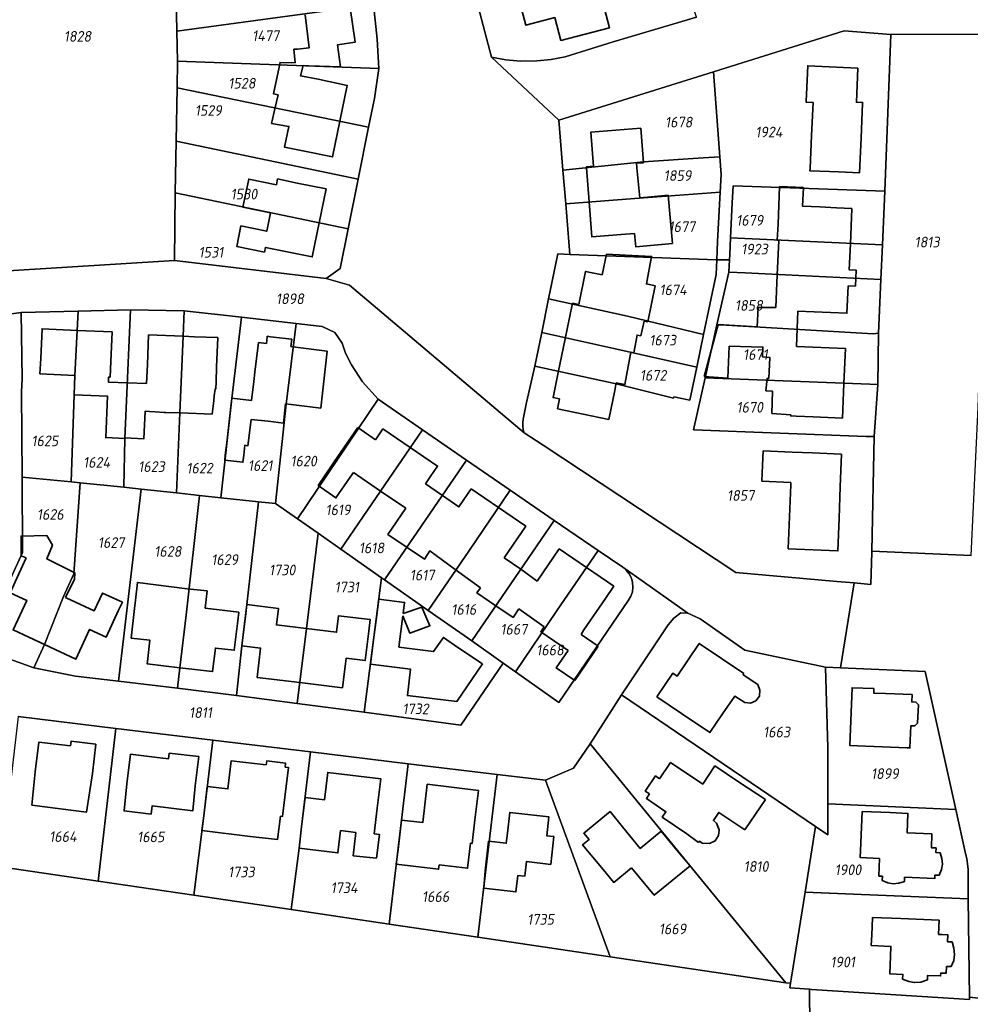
# Model space of a CAD drawing. Extents: x 177930 to 190767, y 381068 to 392034.
# Tile 285 of 318: x 181922 to 182082, y 390168 to 390335. Entities that reach past the tile are written whole.
import ezdxf
from ezdxf.enums import TextEntityAlignment as Align

# ---------------------------------------------------------------- set-up
doc = ezdxf.new("R2010")
doc.units = 0
for name, color, linetype, lineweight in [('B-XX-KG-GRENS_PERCEEL-GV', 150, 'Continuous', 25), ('B-XX-KG-GRENS_PERCEEL-S', 150, 'Continuous', 25), ('B-XX-OG-BEBOUWING-G', 7, 'Continuous', 35)]:
    doc.layers.add(name, color=color, linetype=linetype, lineweight=lineweight)
doc.styles.add('NLCS-ISO', font='NLCS-ISO.ttf', dxfattribs={"height": 1.8})

# ---------------------------------------------------------------- blocks, each defined once
blk = doc.blocks.new('SKG-PERCEELNUMMER-SO')
at = {"layer": 'DefPoints'}
blk.add_point((0, 0), dxfattribs=at)
at = {"style": 'NLCS-ISO', "oblique": 10, "flags": 1}
blk.add_attdef('GEMEENTECODE', text='', height=1.8, dxfattribs=at).set_placement((-0.5, 2.55), align=Align.MIDDLE_RIGHT)
blk.add_attdef('SECTIE', text='', height=1.8, dxfattribs=at).set_placement((0.5, 2.5), align=Align.MIDDLE_LEFT)
at = {"style": 'NLCS-ISO', "oblique": 10}
blk.add_attdef('PERCEELNUMMER', text='', height=1.8, dxfattribs=at).set_placement((0, 0), align=Align.MIDDLE_CENTER)

msp = doc.modelspace()

# ---------------------------------------------------------------- linework, layer by layer
at = {"layer": 'B-XX-KG-GRENS_PERCEEL-GV'}
for points in [[(181948.075, 390305.275), (181948.243, 390314.034), (181948.409, 390323.018), (181948.442, 390327.533), (181948.369, 390332.573), (181948.163, 390341.304), (181947.915, 390341.273), (181947.205, 390350.104), (181946.517, 390358.496), (181945.8, 390367.248), (181945.344, 390372.603), (181925.454, 390373.407), (181926.437, 390396.357), (181928.715, 390398.321), (181912.57, 390399.254), (181915.236, 390378.847), (181916.583, 390368.938), (181917.931, 390359.018), (181919.258, 390349.099), (181920.585, 390339.187), (181914.105, 390338.32), (181915.93, 390322.754), (181918.975, 390292.056), (181947.932, 390293.871)], [(182032.056, 390346.596), (182005.66, 390339.56), (181998.891, 390337.786), (182001.438, 390328.167), (182003.888, 390327.729), (182006.327, 390327.502), (182009.119, 390327.56), (182011.514, 390327.791), (182013.891, 390328.277), (182021.976, 390330.757), (182036.051, 390334.952)], [(181980.409, 390345.744), (181948.163, 390341.304), (181948.369, 390332.573), (181981.549, 390337.108)], [(181981.549, 390337.108), (181948.369, 390332.573), (181948.442, 390327.533), (181982.44, 390326.29), (181982.166, 390331.211)], [(182041.613, 390294.002), (182041.659, 390294.918), (182041.799, 390297.711), (182042.094, 390303.627), (182042.232, 390306.472), (182067.807, 390305.553), (182068.867, 390332.024), (182060.992, 390332.639), (182038.894, 390325.733), (182039.765, 390314.389), (182039.982, 390311.396), (182040.2, 390308.383), (182040.037, 390305.416), (182039.579, 390297.109), (182039.463, 390294.013)], [(182067.446, 390296.55), (182067.171, 390290.676), (182066.747, 390281.611), (182066.643, 390272.967), (182066.055, 390264.164), (182065.654, 390244.813), (182082.409, 390244.078), (182083.571, 390269.084), (182083.995, 390280.657), (182084.328, 390289.896), (182084.685, 390299.536), (182085.114, 390309.779), (182085.611, 390321.479), (182086.014, 390332.074), (182068.867, 390332.024), (182067.807, 390305.553)], [(181980.688, 390316.378), (181981.699, 390321.208), (181982.44, 390326.29), (181948.442, 390327.533), (181948.409, 390323.018)], [(182012.815, 390317.584), (182013.512, 390309.099), (182027.108, 390310.535), (182037.202, 390311.186), (182039.982, 390311.396), (182039.765, 390314.389), (182038.894, 390325.733)], [(181978.968, 390307.579), (181980.688, 390316.378), (181948.409, 390323.018), (181948.243, 390314.034)], [(181948.075, 390305.275), (181977.271, 390299.209), (181978.968, 390307.579), (181948.243, 390314.034)], [(182013.512, 390309.099), (182013.975, 390303.457), (182026.376, 390304.413), (182040.037, 390305.416), (182040.2, 390308.383), (182039.982, 390311.396), (182037.202, 390311.186), (182027.108, 390310.535)], [(181975.92, 390292.545), (181977.271, 390299.209), (181948.075, 390305.275), (181947.932, 390293.871), (181973.537, 390290.826)], [(182014.677, 390294.918), (182039.463, 390294.013), (182039.579, 390297.109), (182040.037, 390305.416), (182026.376, 390304.413), (182013.975, 390303.457)], [(182067.446, 390296.55), (182067.807, 390305.553), (182042.232, 390306.472), (182042.094, 390303.627), (182041.799, 390297.711)], [(182053.332, 390291.348), (182067.171, 390290.676), (182067.446, 390296.55), (182041.799, 390297.711), (182041.659, 390294.918), (182041.613, 390294.002), (182041.509, 390291.909), (182044.279, 390291.771)], [(182011.088, 390287.402), (182024.411, 390284.48), (182037.246, 390281.384), (182039.348, 390291.508), (182039.463, 390294.013), (182014.677, 390294.918), (182012.649, 390295.002)], [(182036.103, 390275.882), (182034.942, 390270.291), (182032.24, 390270.852), (182032.195, 390270.637), (182022.468, 390273.085), (182008.752, 390276.024), (182007.382, 390269.936), (182006.815, 390267.076), (182006.746, 390266.511), (182006.743, 390265.942), (182006.806, 390265.377), (182006.935, 390264.823), (182010.166, 390262.693), (182042.691, 390241.25), (182059.711, 390239.699), (182062.651, 390239.458), (182065.497, 390239.172), (182065.65, 390244.629), (182065.654, 390244.813), (182066.055, 390264.164), (182064.707, 390264.177), (182035.541, 390265.282), (182037.532, 390274.104), (182039.465, 390283.045), (182041.509, 390291.909), (182041.613, 390294.002), (182039.463, 390294.013), (182039.348, 390291.508), (182037.246, 390281.384)], [(182053.332, 390291.348), (182044.279, 390291.771), (182041.509, 390291.909), (182039.465, 390283.045), (182041.062, 390282.961), (182065.843, 390281.526), (182066.747, 390281.611), (182067.171, 390290.676)], [(182011.088, 390287.402), (182009.924, 390281.733), (182022.113, 390279.053), (182036.103, 390275.882), (182037.246, 390281.384), (182024.411, 390284.48)], [(181899.435, 390235.246), (181911.128, 390230.202), (181914.998, 390228.663), (181922.29, 390244.581), (181922.232, 390257.286), (181922.148, 390271.7), (181922.255, 390273.886), (181922.069, 390285.13), (181915.174, 390284.173), (181896.644, 390279.686), (181894.019, 390276.89), (181896.087, 390254.524), (181897.527, 390238.453), (181897.547, 390237.963), (181897.637, 390237.481), (181897.793, 390237.016), (181898.014, 390236.578), (181898.294, 390236.172), (181898.629, 390235.81), (181899.011, 390235.499)], [(181931.663, 390285.355), (181922.069, 390285.13), (181922.255, 390273.886), (181922.148, 390271.7), (181922.232, 390257.286), (181930.528, 390256.532), (181930.986, 390271.229), (181931.133, 390274.498)], [(181939.393, 390255.638), (181939.539, 390263.853), (181940.519, 390285.565), (181931.663, 390285.355), (181931.133, 390274.498), (181930.986, 390271.229), (181930.528, 390256.532), (181932.001, 390256.381)], [(181940.519, 390285.565), (181939.539, 390263.853), (181939.393, 390255.638), (181942.346, 390255.316), (181948.259, 390254.671), (181948.832, 390268.165), (181949.415, 390281.095), (181949.599, 390285.398)], [(181948.259, 390254.671), (181952.184, 390254.243), (181955.763, 390253.853), (181957.618, 390270.609), (181959.277, 390284.299), (181949.599, 390285.398), (181949.415, 390281.095), (181948.832, 390268.165)], [(181964.988, 390252.847), (181966.803, 390269.66), (181968.468, 390283.255), (181959.277, 390284.299), (181957.618, 390270.609), (181955.763, 390253.853), (181962.135, 390253.158)], [(181974.98, 390281.748), (181972.889, 390282.753), (181968.468, 390283.255), (181966.803, 390269.66), (181964.988, 390252.847), (181968.711, 390250.28), (181982.303, 390270.483), (181979.678, 390273.404), (181977.836, 390276.272), (181976.836, 390278.228), (181976.236, 390279.906)], [(182036.103, 390275.882), (182022.113, 390279.053), (182009.924, 390281.733), (182008.752, 390276.024), (182022.468, 390273.085), (182032.195, 390270.637), (182032.24, 390270.852), (182034.942, 390270.291)], [(182037.532, 390274.104), (182065.323, 390272.989), (182066.643, 390272.967), (182066.747, 390281.611), (182065.843, 390281.526), (182041.062, 390282.961), (182039.465, 390283.045)], [(182066.055, 390264.164), (182066.643, 390272.967), (182065.323, 390272.989), (182037.532, 390274.104), (182035.541, 390265.282), (182064.707, 390264.177)], [(181989.813, 390265.312), (181982.303, 390270.483), (181968.711, 390250.28), (181972.193, 390247.84), (181975.999, 390245.172), (181982.743, 390254.975)], [(181997.236, 390260.202), (181989.813, 390265.312), (181982.743, 390254.975), (181975.999, 390245.172), (181982.91, 390240.327), (181983.385, 390239.994)], [(182004.609, 390255.126), (181997.236, 390260.202), (181983.385, 390239.994), (181990.755, 390234.828), (181997.624, 390244.847)], [(181930.528, 390256.532), (181922.232, 390257.286), (181922.29, 390244.581), (181914.998, 390228.663), (181916.839, 390227.801), (181924.182, 390225.137), (181926.008, 390229.078), (181929.214, 390237.177), (181930.94, 390240.972), (181932.001, 390256.381)], [(181939.393, 390255.638), (181932.001, 390256.381), (181930.94, 390240.972), (181929.214, 390237.177), (181926.008, 390229.078), (181924.182, 390225.137), (181931.246, 390223.757), (181938.476, 390222.891), (181942.346, 390255.316)], [(181948.259, 390254.671), (181942.346, 390255.316), (181938.476, 390222.891), (181948.469, 390221.68), (181948.827, 390225.163), (181949.894, 390233.997), (181952.184, 390254.243)], [(182012.034, 390250.013), (182004.609, 390255.126), (181997.624, 390244.847), (181990.755, 390234.828), (181998.121, 390229.665)], [(181955.763, 390253.853), (181952.184, 390254.243), (181949.894, 390233.997), (181948.827, 390225.163), (181948.469, 390221.68), (181958.387, 390220.479), (181959.31, 390228.858), (181960.144, 390235.807), (181962.135, 390253.158)], [(181962.135, 390253.158), (181960.144, 390235.807), (181959.31, 390228.858), (181958.387, 390220.479), (181968.661, 390219.124), (181970.215, 390231.76), (181972.193, 390247.84), (181968.711, 390250.28), (181964.988, 390252.847)], [(182019.438, 390244.95), (182012.034, 390250.013), (181998.121, 390229.665), (182003.419, 390225.933), (182005.476, 390224.484), (182012.445, 390234.721)], [(181972.193, 390247.84), (181970.215, 390231.76), (181968.661, 390219.124), (181979.97, 390217.633), (181982.91, 390240.327), (181975.999, 390245.172)], [(182005.476, 390224.484), (182012.825, 390219.306), (182024.585, 390236.548), (182024.974, 390237.224), (182025.223, 390237.965), (182025.321, 390238.74), (182025.265, 390239.52), (182025.052, 390240.28), (182024.693, 390240.983), (182024.2, 390241.6), (182023.595, 390242.107), (182019.438, 390244.95), (182012.445, 390234.721)], [(181979.97, 390217.633), (181996.249, 390215.486), (182003.419, 390225.933), (181998.121, 390229.665), (181990.755, 390234.828), (181983.385, 390239.994), (181982.91, 390240.327)], [(182033.432, 390234.427), (182032.216, 390233.495), (182031.277, 390232.39), (182023.394, 390220.579), (182056.128, 390198.373), (182058.188, 390196.962), (182058.188, 390202.16), (182058.188, 390211.617), (182057.811, 390225.239), (182044.209, 390228.12), (182036.664, 390233.403), (182034.582, 390234.386)], [(182058.188, 390202.16), (182079.832, 390201.227), (182074.631, 390224.509), (182060.353, 390225.129), (182057.811, 390225.239), (182058.188, 390211.617)], [(182051.919, 390171.895), (182052.091, 390172.927), (182054.372, 390187.304), (182056.128, 390198.373), (182023.394, 390220.579), (182018.091, 390212.33), (182051.137, 390171.963)], [(181918.637, 390191.58), (181935.037, 390189.152), (181938.034, 390214.925), (181921.584, 390216.913)], [(181951.233, 390186.754), (181952.872, 390200.147), (181954.426, 390212.944), (181938.034, 390214.925), (181935.037, 390189.152)], [(181951.233, 390186.754), (181967.624, 390184.327), (181968.974, 390194.675), (181969.399, 390198.287), (181970.914, 390210.951), (181954.426, 390212.944), (181952.872, 390200.147)], [(182021.46, 390176.357), (182051.137, 390171.963), (182018.091, 390212.33), (182015.264, 390208.19), (182010.577, 390206.157)], [(181967.624, 390184.327), (181984.174, 390181.877), (181987.386, 390208.96), (181970.914, 390210.951), (181969.399, 390198.287), (181968.974, 390194.675)], [(181984.174, 390181.877), (181999.143, 390179.661), (182002.426, 390207.143), (181987.386, 390208.96)], [(182002.426, 390207.143), (181999.143, 390179.661), (182021.46, 390176.357), (182010.577, 390206.157)], [(182081.896, 390186.135), (182081.877, 390190.22), (182081.875, 390191.129), (182081.807, 390192.036), (182081.672, 390192.936), (182081.473, 390193.823), (182079.832, 390201.227), (182058.188, 390202.16), (182058.188, 390196.962), (182056.128, 390198.373), (182054.372, 390187.304), (182063.878, 390186.892)], [(182051.919, 390171.895), (182051.137, 390171.963), (182021.46, 390176.357), (181999.143, 390179.661), (181984.174, 390181.877), (181967.624, 390184.327), (181951.233, 390186.754), (181935.037, 390189.152), (181918.637, 390191.58), (181893.659, 390196.409), (181880.109, 390197.381), (181867.405, 390200.45), (181936.143, 389952.125), (182209.411, 389952.965), (182209.806, 389999.559), (182209.428, 390052.632), (182165.746, 390052.161), (182143.982, 390051.927), (182122.444, 390051.695), (182101.371, 390051.468), (182056.167, 390051.537), (182055.108, 390170.901), (182051.789, 390171.116)], [(182052.091, 390172.927), (182051.919, 390171.895), (182051.789, 390171.116), (182055.108, 390170.901), (182055.472, 390170.877), (182082.114, 390169.158), (182082.108, 390169.569), (182081.896, 390186.135), (182063.878, 390186.892), (182054.372, 390187.304)], [(182055.472, 390170.877), (182055.108, 390170.901), (182056.167, 390051.537), (182101.371, 390051.468), (182100.925, 390109.25), (182100.269, 390167.547), (182082.108, 390169.569), (182082.114, 390169.158)]]:
    msp.add_lwpolyline(points, close=True, dxfattribs=at)
for points in [[(181981.549, 390337.108), (181982.166, 390331.211), (181982.44, 390326.29), (181981.699, 390321.208), (181980.688, 390316.378), (181978.968, 390307.579), (181977.271, 390299.209), (181975.92, 390292.545), (181973.537, 390290.826), (181977.496, 390289.741), (182006.935, 390264.823), (182006.806, 390265.377), (182006.743, 390265.942), (182006.746, 390266.511), (182006.815, 390267.076), (182007.382, 390269.936), (182008.752, 390276.024), (182009.924, 390281.733), (182011.088, 390287.402), (182012.649, 390295.002), (182014.677, 390294.918), (182013.975, 390303.457), (182013.512, 390309.099), (182012.815, 390317.584), (182001.438, 390328.167), (181998.891, 390337.786)], [(182036.051, 390334.952), (182021.976, 390330.757), (182013.891, 390328.277), (182011.514, 390327.791), (182009.119, 390327.56), (182006.327, 390327.502), (182003.888, 390327.729), (182001.438, 390328.167), (182012.815, 390317.584), (182038.894, 390325.733), (182060.992, 390332.639), (182068.867, 390332.024), (182086.014, 390332.074), (182116.382, 390330.181), (182127.029, 390329.795), (182136.325, 390329.503), (182145.997, 390329.089), (182156.643, 390328.802), (182172.963, 390328.011), (182190.008, 390327.248), (182191.008, 390327.252), (182204.181, 390326.247), (182218.027, 390325.648), (182231.048, 390324.893)], [(181915.174, 390284.173), (181922.069, 390285.13), (181931.663, 390285.355), (181940.519, 390285.565), (181949.599, 390285.398), (181959.277, 390284.299), (181968.468, 390283.255), (181972.889, 390282.753), (181974.98, 390281.748), (181976.236, 390279.906), (181976.836, 390278.228), (181977.836, 390276.272), (181979.678, 390273.404), (181982.303, 390270.483), (181989.813, 390265.312), (181997.236, 390260.202), (182004.609, 390255.126), (182012.034, 390250.013), (182019.438, 390244.95), (182023.595, 390242.107), (182034.582, 390234.386), (182036.664, 390233.403), (182044.209, 390228.12), (182057.811, 390225.239), (182060.353, 390225.129), (182062.651, 390239.458), (182059.711, 390239.699), (182042.691, 390241.25), (182010.166, 390262.693), (182006.935, 390264.823), (181977.496, 390289.741), (181973.537, 390290.826), (181947.932, 390293.871), (181918.975, 390292.056)], [(182082.409, 390244.078), (182065.654, 390244.813), (182065.65, 390244.629), (182065.497, 390239.172), (182062.651, 390239.458), (182060.353, 390225.129), (182074.631, 390224.509), (182079.832, 390201.227), (182081.473, 390193.823), (182081.672, 390192.936), (182081.807, 390192.036), (182081.875, 390191.129), (182081.877, 390190.22), (182081.896, 390186.135), (182082.108, 390169.569), (182100.269, 390167.547)], [(181921.584, 390216.913), (181938.034, 390214.925), (181954.426, 390212.944), (181970.914, 390210.951), (181987.386, 390208.96), (182002.426, 390207.143), (182010.577, 390206.157), (182015.264, 390208.19), (182018.091, 390212.33), (182023.394, 390220.579), (182031.277, 390232.39), (182032.216, 390233.495), (182033.432, 390234.427), (182034.582, 390234.386), (182023.595, 390242.107), (182024.2, 390241.6), (182024.693, 390240.983), (182025.052, 390240.28), (182025.265, 390239.52), (182025.321, 390238.74), (182025.223, 390237.965), (182024.974, 390237.224), (182024.585, 390236.548), (182012.825, 390219.306), (182005.476, 390224.484), (182003.419, 390225.933), (181996.249, 390215.486), (181979.97, 390217.633), (181968.661, 390219.124), (181958.387, 390220.479), (181948.469, 390221.68), (181938.476, 390222.891), (181931.246, 390223.757), (181924.182, 390225.137), (181916.839, 390227.801)]]:
    msp.add_lwpolyline(points, dxfattribs=at)
at = {"layer": 'B-XX-OG-BEBOUWING-G'}
for points in [[(182005.662, 390339.56), (182007.231, 390333.571), (182012.164, 390334.864), (182013.171, 390331.024), (182021.345, 390333.166), (182020.237, 390337.394)], [(181970.003, 390335.339), (181970.697, 390329.781), (181968.712, 390329.534), (181968.107, 390329.53), (181968.321, 390327.221)], [(181969.664, 390326.773), (181970.61, 390326.74), (181975.94, 390326.55), (181975.47, 390330.3), (181978.43, 390330.7), (181977.59, 390336.539)], [(181968.321, 390327.221), (181965.77, 390327.295), (181964.669, 390321.986), (181965.444, 390321.816)], [(181975.844, 390317.395), (181977.102, 390323.435), (181972.172, 390324.462), (181969.232, 390325.032), (181969.664, 390326.773)], [(182063.295, 390326.345), (182054.831, 390326.742), (182054.604, 390321.902)], [(182064.09, 390320.351), (182064.099, 390320.541), (182063.025, 390320.591), (182063.295, 390326.345)], [(181965.444, 390321.816), (181964.956, 390319.68)], [(182054.604, 390321.902), (182054.551, 390320.799)], [(182054.551, 390320.799), (182054.542, 390320.615), (182055.716, 390320.563), (182055.468, 390314.999)], [(182063.821, 390314.607), (182064.09, 390320.351)], [(181964.956, 390319.68), (181964.345, 390317.002), (181967.259, 390316.502), (181966.509, 390313.016), (181969.615, 390312.389), (181974.586, 390311.354), (181975.844, 390317.395)], [(182026.666, 390316.215), (182018.216, 390315.561), (182018.664, 390309.774), (182017.477, 390309.682), (182017.489, 390309.533)], [(182027.119, 390310.375), (182026.666, 390316.215)], [(182055.468, 390314.999), (182055.22, 390309.423), (182055.201, 390309.005), (182058.506, 390308.9)], [(182058.506, 390308.9), (182060.035, 390308.828), (182063.542, 390308.664), (182063.821, 390314.607)], [(182025.902, 390310.279), (182027.119, 390310.375)], [(182025.962, 390309.537), (182025.902, 390310.279)], [(182017.489, 390309.533), (182017.933, 390303.796)], [(182026.483, 390304.474), (182025.962, 390309.537)], [(181973.55, 390305.952), (181968.652, 390306.956), (181965.341, 390307.635), (181965.14, 390306.672), (181960.482, 390307.626), (181959.504, 390302.851), (181964.144, 390301.9)], [(181972.373, 390300.213), (181973.55, 390305.952)], [(182050.049, 390306.34), (182049.815, 390300.028)], [(182054.103, 390306.222), (182050.049, 390306.34)], [(182053.96, 390303.049), (182054.103, 390306.222)], [(182017.933, 390303.796), (182018.392, 390297.859), (182023.353, 390298.243)], [(182025.588, 390298.448), (182025.795, 390296.187), (182031.989, 390296.754), (182031.245, 390304.886)], [(182028.404, 390304.626), (182026.483, 390304.474)], [(182031.245, 390304.886), (182028.404, 390304.626)], [(181964.144, 390301.9), (181963.513, 390298.82), (181959.17, 390299.712), (181958.459, 390296.244), (181963.129, 390295.287), (181963.295, 390296.094), (181971.197, 390294.474), (181972.373, 390300.213)], [(182056.841, 390302.921), (182053.96, 390303.049)], [(182062.292, 390302.675), (182059.694, 390302.792), (182056.841, 390302.921)], [(182062.023, 390296.709), (182062.292, 390302.675)], [(182049.815, 390300.028), (182049.688, 390297.291), (182049.944, 390297.279)], [(182023.353, 390298.243), (182025.588, 390298.448)], [(182049.944, 390297.279), (182049.67, 390291.447)], [(182062.948, 390290.888), (182063.008, 390292.223), (182061.823, 390292.277), (182062.023, 390296.709)], [(182029.076, 390289.613), (182027.587, 390289.921), (182028.474, 390294.57), (182020.861, 390294.97), (182020.136, 390291.464)], [(182020.136, 390291.464), (182017.335, 390292.044), (182016.18, 390286.462), (182015.133, 390286.679)], [(182049.67, 390291.447), (182049.411, 390285.934)], [(182062.888, 390289.559), (182062.948, 390290.888)], [(182027.819, 390283.541), (182029.076, 390289.613)], [(182053.138, 390285.352), (182061.433, 390284.978), (182061.643, 390289.615)], [(182061.643, 390289.615), (182062.888, 390289.559)], [(182015.069, 390286.369), (182013.889, 390280.673)], [(182015.133, 390286.679), (182015.069, 390286.369)], [(182046.46, 390285.957), (182046.283, 390282.66)], [(182049.411, 390285.934), (182046.46, 390285.957)], [(182053.021, 390282.393), (182053.138, 390285.352)], [(182024.969, 390278.391), (182025.455, 390278.313), (182026.01, 390281.293), (182026.631, 390281.174), (182027.201, 390283.64)], [(182027.201, 390283.64), (182027.819, 390283.541)], [(181931.505, 390282.09), (181925.59, 390282.36), (181925.362, 390277.365)], [(181937.192, 390276.825), (181937.42, 390281.82), (181931.505, 390282.09)], [(182039.722, 390283.087), (182037.332, 390274.278)], [(182046.283, 390282.66), (182039.722, 390283.087)], [(182052.901, 390279.357), (182053.021, 390282.393)], [(181949.42, 390281.095), (181943.58, 390281.33), (181943.379, 390276.334)], [(181951.309, 390281.019), (181949.42, 390281.095)], [(181955.059, 390275.864), (181955.26, 390280.86), (181951.309, 390281.019)], [(181967.595, 390279.351), (181967.745, 390280.582), (181964.664, 390280.956), (181964.143, 390281.019), (181963.615, 390281.083), (181963.607, 390281.019), (181963.465, 390279.852)], [(182013.889, 390280.673), (182012.71, 390274.977)], [(181963.465, 390279.852), (181962.125, 390280.015), (181961.52, 390275.05)], [(181967.94, 390279.309), (181967.595, 390279.351)], [(181967.657, 390269.561), (181972.624, 390268.985), (181973.74, 390278.605)], [(181973.74, 390278.605), (181967.94, 390279.309)], [(182022.494, 390273.243), (182023.963, 390272.928), (182024.969, 390278.391)], [(182037.332, 390274.278), (182041.32, 390274.04), (182041.579, 390279.438)], [(182041.579, 390279.438), (182047.268, 390279.257), (182047.197, 390277.605), (182048.442, 390277.509), (182048.265, 390273.952)], [(182061.169, 390279.003), (182052.901, 390279.357)], [(182060.919, 390273.133), (182061.169, 390279.003)], [(181925.362, 390277.365), (181925.244, 390274.764), (181931.146, 390274.498)], [(181937.071, 390274.189), (181937.192, 390276.825)], [(181943.379, 390276.334), (181943.247, 390273.125)], [(181954.908, 390272.186), (181954.96, 390273.462), (181955.059, 390275.864)], [(181931.146, 390274.498), (181931.009, 390271.228), (181936.665, 390270.973), (181936.35, 390263.997), (181939.539, 390263.853), (181939.545, 390263.975)], [(181939.993, 390273.233), (181936.814, 390273.339), (181936.818, 390274.194), (181937.071, 390274.189)], [(181961.52, 390275.05), (181961.328, 390273.462), (181960.941, 390270.266), (181957.625, 390270.669)], [(182012.71, 390274.977), (182011.835, 390270.752), (182012.917, 390270.528), (182012.572, 390268.861)], [(182048.265, 390273.952), (182047.951, 390273.966), (182047.762, 390271.91), (182048.892, 390271.846)], [(181943.247, 390273.125), (181939.993, 390273.233)], [(181954.664, 390271.019), (181954.786, 390272.191), (181954.908, 390272.186)], [(182021.267, 390267.06), (182022.281, 390271.957)], [(182022.281, 390271.957), (182022.447, 390272.96)], [(182022.447, 390272.96), (182022.494, 390273.243)], [(182048.892, 390271.846), (182048.742, 390268.032)], [(182060.668, 390267.263), (182060.919, 390273.133)], [(181954.285, 390267.934), (181954.563, 390270.194)], [(181954.563, 390270.194), (181954.664, 390271.019)], [(181957.625, 390270.669), (181957.572, 390270.194), (181956.785, 390263.087), (181956.521, 390261.019), (181956.415, 390260.194)], [(181939.545, 390263.975), (181942.794, 390263.808), (181942.986, 390268.429), (181943.735, 390268.384), (181944.664, 390268.328), (181946.188, 390268.237)], [(181960.867, 390267.059), (181963.735, 390266.742), (181964.664, 390266.639), (181966.369, 390266.45), (181966.415, 390266.933), (181966.676, 390269.675)], [(181966.676, 390269.675), (181967.657, 390269.561)], [(182012.572, 390268.861), (182021.267, 390267.06)], [(181946.188, 390268.237), (181946.415, 390268.231)], [(181946.415, 390268.231), (181948.982, 390268.159)], [(181948.982, 390268.159), (181954.285, 390267.934)], [(181959.806, 390262.697), (181960.331, 390262.629), (181960.867, 390267.059)], [(182048.742, 390268.032), (182051.973, 390267.841)], [(182051.973, 390267.841), (182051.964, 390267.641), (182052.872, 390267.601), (182055.759, 390267.472)], [(182055.759, 390267.472), (182060.668, 390267.263)], [(181978.88, 390265.719), (181974.88, 390259.899)], [(181981.884, 390263.617), (181978.88, 390265.719)], [(181987.74, 390262.328), (181983.137, 390265.459), (181981.884, 390263.617)], [(181957.942, 390260.011), (181959.496, 390259.825), (181959.625, 390261.019), (181959.806, 390262.697)], [(181991.106, 390257.378), (181992.343, 390259.197), (181987.74, 390262.328)], [(181956.415, 390260.194), (181957.942, 390260.011)], [(182047.305, 390261.749), (182047.204, 390259.333)], [(182055.605, 390261.402), (182052.206, 390261.544), (182047.305, 390261.749)], [(182060.519, 390261.193), (182055.605, 390261.402)], [(182060.312, 390255.7), (182060.519, 390261.193)], [(181974.553, 390259.41), (181972.217, 390255.921), (181975.19, 390253.814), (181977.578, 390257.294)], [(181974.88, 390259.899), (181974.553, 390259.41)], [(182047.204, 390259.333), (182047.063, 390256.622)], [(181977.578, 390257.294), (181978.137, 390258.108)], [(181978.137, 390258.108), (181982.74, 390254.977)], [(181990.294, 390256.184), (181991.106, 390257.378)], [(181993.004, 390254.322), (181990.294, 390256.184)], [(181998.028, 390255.337), (181996.789, 390253.519)], [(182002.628, 390252.204), (181998.028, 390255.337)], [(182047.063, 390256.622), (182051.989, 390256.427)], [(182051.971, 390256.013), (182051.742, 390250.611)], [(182051.989, 390256.427), (182051.971, 390256.013)], [(182060.113, 390250.389), (182060.312, 390255.7)], [(181982.74, 390254.977), (181986.998, 390252.081)], [(181996.789, 390253.519), (181995.963, 390252.306), (181993.004, 390254.322)], [(181986.998, 390252.081), (181983.956, 390247.664), (181987.056, 390245.557)], [(182003.564, 390243.689), (182007.229, 390249.07), (182002.628, 390252.204)], [(182051.742, 390250.611), (182051.52, 390245.209)], [(182051.52, 390245.209), (182059.905, 390244.865), (182060.113, 390250.389)], [(181931.056, 390240.114), (181931.109, 390241.186), (181926.384, 390243.532), (181927.356, 390245.862), (181926.391, 390247.451), (181922.067, 390247.374), (181922.054, 390244.063), (181922.924, 390243.708)], [(181987.056, 390245.557), (181990.119, 390243.475), (181991.024, 390244.858), (181995.341, 390241.725)], [(182017.472, 390242.055), (182012.874, 390245.199), (182009.16, 390239.767)], [(181922.924, 390243.708), (181922.298, 390242.356)], [(182006.39, 390241.764), (182003.564, 390243.689)], [(181922.298, 390242.356), (181920.199, 390237.818), (181922.998, 390236.523), (181920.692, 390231.538), (181926.004, 390229.08)], [(182020.662, 390236.854), (182022.069, 390238.911), (182017.472, 390242.055)], [(181995.341, 390241.725), (181999.612, 390238.625)], [(182009.16, 390239.767), (182006.39, 390241.764)], [(181929.528, 390237.031), (181931.056, 390240.114)], [(181950.099, 390238.465), (181941.7, 390239.551), (181941.387, 390236.569)], [(181999.612, 390238.625), (181999.001, 390237.768), (182002.18, 390235.584)], [(181929.656, 390236.972), (181929.528, 390237.031)], [(181938.518, 390234.856), (181939.144, 390236.208), (181935.795, 390237.757), (181934.414, 390234.771), (181929.656, 390236.972)], [(181953.124, 390235.182), (181953.436, 390238.129), (181950.099, 390238.465)], [(182016.558, 390230.781), (182017.051, 390231.572), (182020.662, 390236.854)], [(181941.387, 390236.569), (181941.217, 390235.133)], [(181958.609, 390233.068), (181958.78, 390234.514), (181953.124, 390235.182)], [(181970.191, 390231.763), (181965.141, 390232.372), (181965.478, 390235.164), (181960.144, 390235.807), (181959.905, 390233.823)], [(181986.54, 390234.309), (181986.778, 390236.182), (181982.444, 390236.733), (181981.983, 390233.173), (181981.624, 390230.696)], [(181986.491, 390233.922), (181987.654, 390231.013), (181991.069, 390232.244), (181989.682, 390235.383), (181986.54, 390234.309)], [(182002.18, 390235.584), (182005.087, 390233.649), (182006.054, 390235.091)], [(181926.004, 390229.08), (181931.317, 390226.622), (181933.624, 390231.611), (181936.419, 390230.318), (181938.518, 390234.856)], [(181941.217, 390235.133), (181940.62, 390230.169)], [(181959.905, 390233.823), (181959.31, 390228.858), (181962.487, 390228.478), (181961.893, 390223.513), (181969.099, 390222.65)], [(181980.731, 390231.311), (181980.97, 390233.295), (181975.627, 390233.939), (181975.29, 390231.148), (181970.191, 390231.763)], [(181995.767, 390228.592), (181993.341, 390230.258), (181991.681, 390227.88), (181985.818, 390228.625), (181986.491, 390233.922)], [(182006.054, 390235.091), (182010.362, 390232.062)], [(181948.842, 390225.161), (181954.369, 390224.497), (181954.84, 390228.478), (181958.024, 390228.102), (181958.609, 390233.068)], [(182010.362, 390232.062), (182009.766, 390231.233), (182014.393, 390228.057)], [(181969.099, 390222.65), (181976.298, 390221.787), (181976.914, 390226.754), (181980.103, 390226.35), (181980.731, 390231.311)], [(181981.624, 390230.696), (181981.02, 390225.733), (181987.789, 390224.91), (181987.257, 390220.455), (181995.614, 390219.455), (181999.906, 390225.786)], [(182019.462, 390228.793), (182016.558, 390230.781)], [(181940.62, 390230.169), (181943.797, 390229.787), (181943.365, 390226.22)], [(181999.906, 390225.786), (181995.767, 390228.592)], [(182015.498, 390223.001), (182019.462, 390228.793)], [(182044.05, 390224.154), (182036.501, 390229.252), (182032.787, 390223.754), (182032.058, 390224.246), (182029.355, 390220.243)], [(182014.393, 390228.057), (182012.389, 390225.13), (182015.498, 390223.001)], [(181943.365, 390226.22), (181943.317, 390225.825), (181948.842, 390225.161)], [(182046.399, 390222.319), (182043.925, 390223.968), (182044.05, 390224.154)], [(182046.759, 390221.348), (182046.399, 390222.319)], [(182029.355, 390220.243), (182033.499, 390217.445)], [(182040.433, 390217.369), (182042.531, 390220.362), (182044.19, 390219.306), (182045.145, 390219.168), (182046.061, 390219.563), (182046.681, 390220.328), (182046.759, 390221.348)], [(182065.986, 390221.636), (182062.299, 390221.784), (182061.908, 390212.031), (182064.628, 390211.922)], [(182067.967, 390220.789), (182065.956, 390220.87), (182065.986, 390221.636)], [(182073.515, 390218.871), (182073.077, 390219.366), (182072.389, 390219.393), (182072.438, 390220.609), (182067.967, 390220.789)], [(182071.601, 390211.642), (182072.077, 390211.623), (182072.227, 390215.363), (182072.888, 390215.36), (182073.361, 390215.823), (182073.515, 390218.871)], [(182033.499, 390217.445), (182038.307, 390214.218), (182040.433, 390217.369)], [(181934.658, 390212.265), (181930.491, 390212.735), (181930.394, 390211.956), (181925.027, 390212.575), (181924.454, 390207.608)], [(181934.098, 390207.297), (181934.658, 390212.265)], [(182064.628, 390211.922), (182071.601, 390211.642)], [(181940.503, 390210.548), (181939.916, 390205.582)], [(181944.575, 390210.067), (181940.503, 390210.548)], [(181947.074, 390210.763), (181946.958, 390209.785), (181944.575, 390210.067)], [(181952.044, 390210.167), (181947.074, 390210.763)], [(181951.448, 390205.202), (181952.044, 390210.167)], [(181963.436, 390208.746), (181957.529, 390209.464), (181956.949, 390204.689), (181953.475, 390205.111), (181952.872, 390200.147)], [(181966.612, 390208.36), (181966.694, 390209.035), (181963.518, 390209.421), (181963.436, 390208.746)], [(182047.698, 390202.935), (182043.321, 390205.812), (182039.161, 390208.586), (182037.108, 390205.508), (182031.687, 390209.183), (182029.83, 390206.431)], [(181924.454, 390207.608), (181923.896, 390201.968), (181933.084, 390200.775), (181934.098, 390207.297)], [(181966.589, 390203.327), (181967.192, 390208.29), (181966.612, 390208.36)], [(181982.157, 390201.465), (181982.75, 390206.43), (181973.824, 390207.497), (181973.27, 390202.86), (181969.993, 390203.252), (181969.399, 390198.287)], [(181939.916, 390205.582), (181939.436, 390201.001), (181944.002, 390200.441), (181944.172, 390201.83), (181951.021, 390200.99), (181951.448, 390205.202)], [(181998.654, 390199.493), (181999.243, 390204.458), (181990.601, 390205.484), (181989.835, 390199.023), (181986.258, 390199.447), (181985.669, 390194.482)], [(182029.83, 390206.431), (182029.134, 390206.901), (182027.399, 390204.331), (182028.096, 390203.861)], [(182028.096, 390203.861), (182027.584, 390203.103), (182030.895, 390200.843), (182030.266, 390199.937), (182034.41, 390197.14), (182036.392, 390195.673)], [(181965.841, 390200.1), (181966.189, 390200.057), (181966.589, 390203.327)], [(182044.191, 390197.812), (182047.698, 390202.935)], [(181981.645, 390197.111), (181982.157, 390201.465)], [(182011.993, 390196.649), (182010.781, 390196.787), (182011.147, 390199.983), (182004.534, 390200.741), (182004.133, 390197.234)], [(182023.539, 390198.328), (182021.451, 390200.867), (182017.032, 390197.233), (182017.911, 390196.164), (182016.831, 390195.276), (182020.007, 390191.414)], [(182036.392, 390195.673), (182036.527, 390195.874), (182037.016, 390195.526), (182038.252, 390195.494), (182039.2, 390195.948), (182039.786, 390196.854), (182039.851, 390197.815), (182039.42, 390198.924), (182038.914, 390199.347), (182039.836, 390200.73), (182044.191, 390197.812)], [(182064.003, 390200.898), (182063.707, 390194.327)], [(182068.745, 390200.695), (182064.003, 390200.898)], [(182075.794, 390197.122), (182071.599, 390197.306), (182071.742, 390200.563), (182068.745, 390200.695)], [(181952.872, 390200.147), (181952.57, 390197.679), (181960.697, 390196.685)], [(181960.697, 390196.685), (181965.347, 390196.175), (181965.841, 390200.1)], [(181997.88, 390195.545), (181998.183, 390195.509), (181998.654, 390199.493)], [(181969.399, 390198.287), (181968.974, 390194.675), (181975.534, 390193.904), (181975.976, 390197.665), (181978.528, 390197.365)], [(181978.528, 390197.365), (181978.079, 390193.418)], [(181982.017, 390193.016), (181982.553, 390196.999), (181981.645, 390197.111)], [(182004.133, 390197.234), (182003.937, 390195.525), (182000.961, 390195.866)], [(182030.094, 390197.558), (182026.561, 390194.653), (182023.539, 390198.328)], [(182033.27, 390193.696), (182030.094, 390197.558)], [(182076.494, 390194.752), (182075.691, 390194.779), (182075.794, 390197.122)], [(181992.618, 390191.917), (181997.423, 390191.306), (181997.88, 390195.545)], [(182000.961, 390195.866), (182000.392, 390190.898)], [(182011.455, 390191.95), (182011.993, 390196.649)], [(181985.669, 390194.482), (181985.375, 390191.992), (181992.527, 390191.147), (181992.618, 390191.917)], [(182026.43, 390189.772), (182028.913, 390186.748), (182034.966, 390191.717), (182033.27, 390193.696)], [(182063.707, 390194.327), (182063.653, 390193.132), (182066.919, 390192.985)], [(182066.795, 390189.988), (182067.429, 390189.96), (182067.398, 390189.235), (182068.315, 390188.857), (182069.267, 390188.682), (182070.183, 390188.805), (182071.137, 390189.076), (182071.168, 390189.798), (182076.273, 390189.577), (182076.296, 390190.17), (182077.03, 390190.16), (182077.411, 390191.102), (182077.577, 390192.029), (182077.464, 390192.971), (182077.16, 390193.921), (182076.443, 390193.97), (182076.494, 390194.752)], [(181978.079, 390193.418), (181982.017, 390193.016)], [(182000.392, 390190.898), (182000.137, 390187.979), (182005.577, 390187.319), (182005.912, 390190.099), (182007.054, 390189.962), (182007.353, 390192.444), (182011.455, 390191.95)], [(182066.919, 390192.985), (182066.797, 390190.032), (182066.795, 390189.988)], [(182020.007, 390191.414), (182022.074, 390188.917), (182025.096, 390191.398)], [(182025.096, 390191.398), (182026.43, 390189.772)], [(182065.753, 390183.021), (182065.627, 390180.024)], [(182077.011, 390182.546), (182070.522, 390182.82), (182065.753, 390183.021)], [(182077.528, 390180.122), (182076.911, 390180.149), (182077.011, 390182.546)], [(182065.627, 390180.024), (182065.534, 390178.277), (182068.862, 390178.123), (182068.801, 390176.471)], [(182068.801, 390176.471), (182068.681, 390173.474), (182070.875, 390173.386), (182070.843, 390172.597), (182071.87, 390172.199), (182072.823, 390172.017), (182073.891, 390172.104), (182075.031, 390172.459), (182075.062, 390173.219), (182077.258, 390173.131), (182077.259, 390173.622), (182078.18, 390173.59), (182078.244, 390174.731), (182079.006, 390174.718), (182079.456, 390175.738), (182079.577, 390176.779), (182079.505, 390177.806), (182079.194, 390178.881)], [(182079.194, 390178.881), (182078.416, 390178.916), (182078.468, 390180.08), (182077.528, 390180.122)]]:
    msp.add_lwpolyline(points, dxfattribs=at)

# ---------------------------------------------------------------- block references
at = {"layer": 'B-XX-KG-GRENS_PERCEEL-S'}
for p, values in [((181931.574, 390331.705), {'PERCEELNUMMER': '1828'}), ((181963.332, 390331.806), {'PERCEELNUMMER': '1477'}), ((181959.322, 390323.793), {'PERCEELNUMMER': '1528'}), ((181953.661, 390319.195), {'PERCEELNUMMER': '1529'}), ((182033.046, 390317.231), {'PERCEELNUMMER': '1678'}), ((182048.27, 390315.555), {'PERCEELNUMMER': '1924'}), ((182032.849, 390308.215), {'PERCEELNUMMER': '1859'}), ((181959.667, 390305.081), {'PERCEELNUMMER': '1530'}), ((182033.585, 390299.573), {'PERCEELNUMMER': '1677'}), ((182045.034, 390300.652), {'PERCEELNUMMER': '1679'}), ((182045.841, 390295.804), {'PERCEELNUMMER': '1923'}), ((182074.966, 390296.987), {'PERCEELNUMMER': '1813'}), ((181954.099, 390295.268), {'PERCEELNUMMER': '1531'}), ((182032.102, 390288.924), {'PERCEELNUMMER': '1674'}), ((181967.431, 390287.419), {'PERCEELNUMMER': '1898'}), ((182044.882, 390286.297), {'PERCEELNUMMER': '1858'}), ((182030.35, 390280.431), {'PERCEELNUMMER': '1673'}), ((182045.986, 390278.005), {'PERCEELNUMMER': '1671'}), ((182028.732, 390274.5), {'PERCEELNUMMER': '1672'}), ((182045.043, 390269.108), {'PERCEELNUMMER': '1670'}), ((181926.065, 390263.442), {'PERCEELNUMMER': '1625'}), ((181934.806, 390259.804), {'PERCEELNUMMER': '1624'}), ((181962.416, 390259.266), {'PERCEELNUMMER': '1621'}), ((181969.746, 390260.03), {'PERCEELNUMMER': '1620'}), ((181944.07, 390259.098), {'PERCEELNUMMER': '1623'}), ((181952.182, 390258.836), {'PERCEELNUMMER': '1622'}), ((182043.507, 390254.227), {'PERCEELNUMMER': '1857'}), ((181926.986, 390251.02), {'PERCEELNUMMER': '1626'}), ((181975.552, 390251.797), {'PERCEELNUMMER': '1619'}), ((181937.266, 390246.275), {'PERCEELNUMMER': '1627'}), ((181946.818, 390244.783), {'PERCEELNUMMER': '1628'}), ((181981.2, 390245.37), {'PERCEELNUMMER': '1618'}), ((181956.422, 390243.396), {'PERCEELNUMMER': '1629'}), ((181966.129, 390241.65), {'PERCEELNUMMER': '1730'}), ((181989.752, 390240.788), {'PERCEELNUMMER': '1617'}), ((181977.033, 390238.757), {'PERCEELNUMMER': '1731'}), ((181996.776, 390234.985), {'PERCEELNUMMER': '1616'}), ((182005.226, 390231.643), {'PERCEELNUMMER': '1667'}), ((182011.325, 390228.142), {'PERCEELNUMMER': '1668'}), ((181988.643, 390218.212), {'PERCEELNUMMER': '1732'}), ((181952.337, 390217.576), {'PERCEELNUMMER': '1811'}), ((182049.57, 390214.301), {'PERCEELNUMMER': '1663'}), ((182067.851, 390207.276), {'PERCEELNUMMER': '1899'}), ((181929.124, 390196.654), {'PERCEELNUMMER': '1664'}), ((181943.947, 390196.611), {'PERCEELNUMMER': '1665'}), ((182046.103, 390191.614), {'PERCEELNUMMER': '1810'}), ((182061.617, 390191.058), {'PERCEELNUMMER': '1900'}), ((181959.231, 390190.692), {'PERCEELNUMMER': '1733'}), ((181976.588, 390188.021), {'PERCEELNUMMER': '1734'}), ((181992.015, 390186.525), {'PERCEELNUMMER': '1666'}), ((182009.744, 390182.681), {'PERCEELNUMMER': '1735'}), ((182032.008, 390181.07), {'PERCEELNUMMER': '1669'}), ((182060.722, 390175.488), {'PERCEELNUMMER': '1901'})]:
    msp.add_blockref('SKG-PERCEELNUMMER-SO', p, dxfattribs=at).add_auto_attribs(values)

doc.saveas('drawing.dxf')
